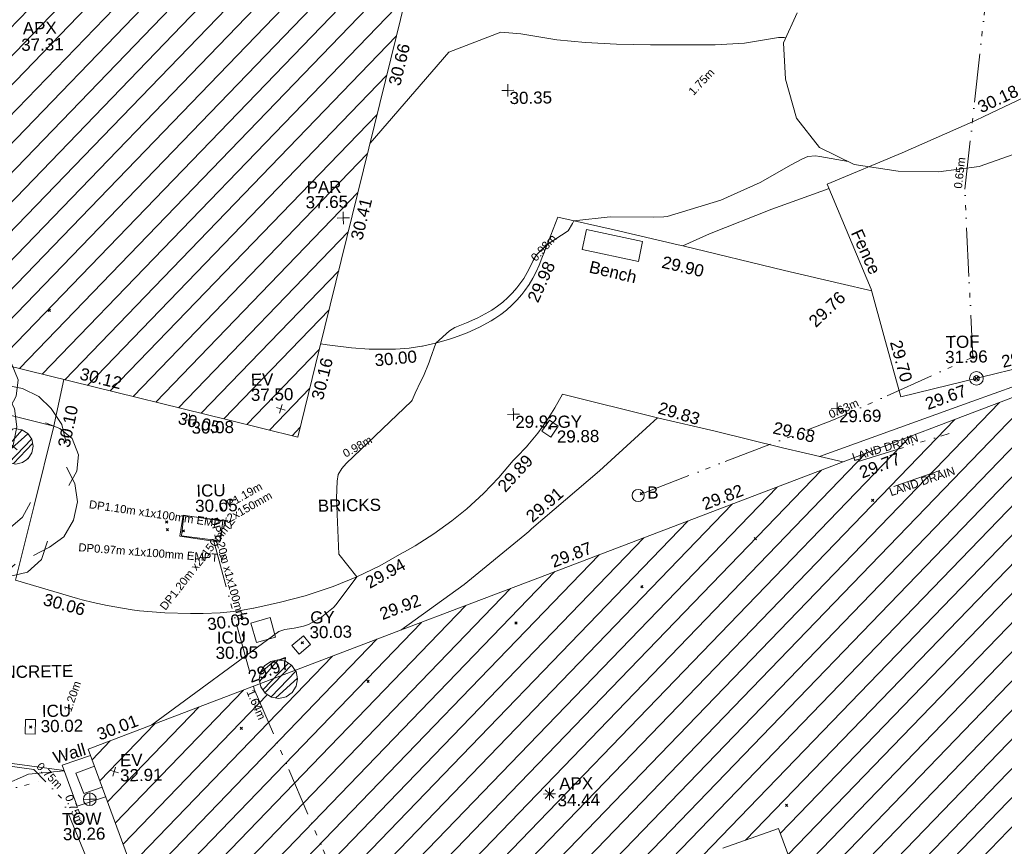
# Model space of a CAD drawing. Header units: millimetres. Extents: x -287732 to 520720, y -88450 to 287754.
# Tile 354 of 383: x 360209 to 390622, y 137820 to 163332. Entities that reach past the tile are written whole.
import ezdxf

# ---------------------------------------------------------------- set-up
doc = ezdxf.new("R2010")
doc.units = ezdxf.units.MM
for name, pattern in [('IMPORT-HIDDEN2 _3_', [4762.5, 3175, -1587.5]), ('IMPORT-UG_DRAINAGE_UNIDENTIFIED_QLB2 _2_', [2700, 1500, -300.0000000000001, 0, -250, 150, -300.0000000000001, 0, -200]), ('IMPORT-UG_ELEC_LV_QLB2 _2_', [2700, 1500, -300.0000000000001, 0, -250, 150, -300.0000000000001, 0, -200]), ('IMPORT-UG_ELEC_STREET LIGHTING_QLB2 _2_', [2700, 1500, -300.0000000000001, 0, -250, 150, -300.0000000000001, 0, -200])]:
    doc.linetypes.add(name, pattern=pattern)
for name, color, linetype, lineweight, true_color in [('00__TOPO__TOP_OF_FENCE_SYMBOL', 7, 'Continuous', 9, 0x666666), ('00_TOPO_APEX_BUILDING', 7, 'Continuous', 9, 0x666666), ('00_TOPO_EAVE', 7, 'Continuous', 9, 0x666666), ('00_TOPO_FURN_BOLLARD', 7, 'Continuous', 9, 0x666666), ('00_TOPO_TOP_OF_WALL', 7, 'Continuous', 9, 0x666666), ('00_TOPO_TREE', 7, 'Continuous', 9, 0x666666), ('00_UAV_APEX_BUILDING', 7, 'Continuous', 9, 0x666666), ('00_UAV_BUILDING_HATCH', 7, 'Continuous', 9, 0x999999), ('00_UAV_BUILDING_OUTLINE', 5, 'Continuous', 9, 0x0000ff), ('00_UAV_CONCRETE', 9, 'Continuous', 9, 0x808080), ('00_UAV_EAVE', 7, 'Continuous', 9, 0x666666), ('00_UAV_FENCE', 7, 'Continuous', 9, 0x264c2f), ('00_UAV_FURN_BENCH', 7, 'Continuous', 9, 0x999999), ('00_UAV_FURN_BOLLARD', 7, 'Continuous', 9, 0xff9f7f), ('00_UAV_LEVEL_SPOT', 7, 'Continuous', 9, 0x666666), ('00_UAV_PARAPET', 7, 'Continuous', 9, 0x666666), ('00_UAV_SERV_GULLY', 7, 'Continuous', 9, 0x5252a5), ('00_UAV_SERV_IC', 5, 'Continuous', 9, 0x0000ff), ('00_UAV_SLOPE_TOP', 40, 'Continuous', 9, 0xffbf00), ('00_UAV_TOP_OF_FENCE', 6, 'Continuous', 9, 0xff00ff), ('00_UAV_TOP_OF_WALL', 7, 'Continuous', 9, 0x666666), ('00_UAV_TREE_LINE', 7, 'Continuous', 9, 0x52a552), ('00_UAV_WALL', 7, 'Continuous', 9, 0x7c00a5), ('01_DTM_CONTOUR_MJR', 7, 'Continuous', 9, 0x7f3f00), ('01_DTM_CONTOUR_MNR', 7, 'Continuous', 9, 0xa5a552), ('12333-PUM-2D-U-0001-C01 - Rev2_REVIT IMPORT_dwg', 7, 'Continuous', 9, 0x767676), ('PUM-CHAMBER EXTENTS', 6, 'IMPORT-HIDDEN2 _3_', 9, 0xff00ff), ('PUM-ELECTRIC-LV-QLB2', 1, 'IMPORT-UG_ELEC_LV_QLB2 _2_', 9, 0xff0000), ('PUM-ELECTRIC-MH', 1, 'Continuous', 9, 0xff0000), ('PUM-ELECTRIC-SL-QLB2', 7, 'IMPORT-UG_ELEC_STREET LIGHTING_QLB2 _2_', 9, 0xff7f7f), ('PUM-UNIDENTIFIED-QLB2', 150, 'IMPORT-UG_DRAINAGE_UNIDENTIFIED_QLB2 _2_', 9, 0x007fff)]:
    doc.layers.add(name, color=color, linetype=linetype, lineweight=lineweight, true_color=true_color)
for name, color, linetype, lineweight in [('00_UAV_DRIVE_WAY', 7, 'Continuous', 9), ('00_UAV_SURFACE', 7, 'Continuous', 9), ('00_UAV_SURVEY_TEXT', 7, 'Continuous', 9), ('GEN-TEXT', 7, 'Continuous', 9)]:
    doc.layers.add(name, color=color, linetype=linetype, lineweight=lineweight)
doc.styles.add('Arial_1', font='arial.ttf', dxfattribs={"height": 250})
doc.styles.add('Swis721 Lt BT_2', font='swissl.ttf', dxfattribs={"height": 375})
pattern_1 = [(45, (-533641079.65, -725615854.3560001), (-265.1650429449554, 265.1650429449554), []), (45, (-533640902.873, -725615854.3560001), (-265.1650429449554, 265.1650429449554), [])]
pattern_2 = [(45, (0, 0), (-441.9417382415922, 441.9417382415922), [])]

# ---------------------------------------------------------------- blocks, each defined once
blk = doc.blocks.new('12333-PUM-2D-U-0001-C01 - Rev2_REVIT IMPORT_dwg_CONIFEROUS_TREE-2077251-Site Location Plan Proposed')
at = {"layer": '00_TOPO_TREE', "color": 254, "true_color": 0xcccccc, "flags": 128}
for points in [[(-1889.403682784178, 1545.875740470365), (-1717.639711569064, 2118.422311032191), (-1316.857112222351, 2519.204910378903), (-744.3105416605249, 2748.223538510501), (-171.763971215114, 2690.968881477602), (343.5279423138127, 2347.440939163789)], [(-343.5279423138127, 2461.950253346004), (114.5093140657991, 2633.714224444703), (687.0558846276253, 2690.968881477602), (1202.347798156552, 2576.459567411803), (1660.385054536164, 2347.440939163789), (2003.912996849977, 2003.912996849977), (2290.18628213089, 1545.875740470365), (2404.695596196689, 1030.583826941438)], [(-2404.695596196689, -801.5651986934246), (-2690.968881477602, -286.2732852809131), (-2805.478195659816, 286.2732852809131), (-2690.968881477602, 916.0745128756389), (-2347.440939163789, 1431.36642628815), (-1889.403682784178, 1774.894368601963), (-1316.857112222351, 1946.658339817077)], [(1832.149025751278, 1603.130397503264), (2232.93162509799, 1431.36642628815), (2576.459567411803, 1145.093141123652), (2748.223538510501, 687.0558846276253), (2690.968881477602, 229.0186282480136), (2461.950253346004, -171.763971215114)], [(229.0186282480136, 1316.857112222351), (687.0558846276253, 1145.093141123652), (1030.583826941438, 858.8198558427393)], [(2404.695596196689, 343.5279423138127), (2633.714224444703, -114.5093140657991), (2690.968881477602, -629.8012275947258), (2576.459567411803, -1145.093141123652), (2290.18628213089, -1603.130397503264), (1889.403682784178, -1889.403682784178), (1431.36642628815, -2118.422311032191)], [(-744.3105416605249, -858.8198558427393), (-1087.838483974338, -400.7825993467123), (-1145.093141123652, 114.5093140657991)], [(-1259.602455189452, -2061.167653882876), (-1832.149025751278, -2003.912996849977), (-2290.18628213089, -1717.639711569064), (-2576.459567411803, -1259.602455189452), (-2633.714224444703, -744.3105416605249), (-2461.950253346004, -229.0186282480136)], [(1374.111769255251, -629.8012275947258), (1145.093141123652, -1030.583826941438), (801.5651986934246, -1316.857112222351)], [(916.0745128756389, -2347.440939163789), (572.5465705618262, -2633.714224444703), (114.5093140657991, -2805.478195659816), (-343.5279423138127, -2862.732852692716), (-801.5651986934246, -2805.478195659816), (-1259.602455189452, -2576.459567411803), (-1603.130397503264, -2290.18628213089), (-1832.149025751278, -1889.403682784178)], [(1832.149025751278, -1717.639711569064), (1660.385054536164, -2232.93162509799), (1259.602455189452, -2576.459567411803), (744.3105416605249, -2690.968881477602), (229.0186282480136, -2461.950253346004)]]:
    blk.add_lwpolyline(points, dxfattribs=at)
at = {"layer": '00_TOPO_TREE', "color": 254, "true_color": 0xcccccc}
blk.add_circle((0, 0), 176.6246020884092, dxfattribs=at)
blk = doc.blocks.new('12333-PUM-2D-U-0001-C01 - Rev2_REVIT IMPORT_dwg_MSL_Apex_SYM-2077252-Site Location Plan Proposed')
at = {"layer": '00_TOPO_APEX_BUILDING', "color": 254, "true_color": 0xcccccc, "flags": 128}
for points in [[(0, -500.8627267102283), (0, 0), (-500.8627267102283, 0)], [(354.163430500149, 354.1634305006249), (0, 0), (-354.1634305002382, 354.1634305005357)], [(354.1634305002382, -354.1634305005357), (0, 0), (-354.163430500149, -354.1634305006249)], [(500.8627267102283, 0), (0, 0), (0, 500.8627267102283)]]:
    blk.add_lwpolyline(points, dxfattribs=at)
blk = doc.blocks.new('12333-PUM-2D-U-0001-C01 - Rev2_REVIT IMPORT_dwg_MSL_Eaves_SYM_1-V82-Site Location Plan Proposed')
at = {"layer": '00_TOPO_EAVE', "color": 254, "true_color": 0xcccccc}
for p, q in [((356.5791934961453, -116.0873754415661), (-356.5791934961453, 116.0873754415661)), ((-116.0873754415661, -356.5791934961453), (116.0873754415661, 356.5791934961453))]:
    blk.add_line(p, q, dxfattribs=at)
blk = doc.blocks.new('12333-PUM-2D-U-0001-C01 - Rev2_REVIT IMPORT_dwg_MSL_Bollard_2-2077239-Site Location Plan Proposed')
at = {"layer": '00_TOPO_FURN_BOLLARD', "color": 254, "true_color": 0xcccccc}
blk.add_circle((0, 0), 62.50000000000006, dxfattribs=at)
blk = doc.blocks.new('12333-PUM-2D-U-0001-C01 - Rev2_REVIT IMPORT_dwg_MSL_Parapet_SYM-V122-Site Location Plan Proposed')
at = {"layer": '00_UAV_PARAPET', "color": 254, "true_color": 0xcccccc, "flags": 128}
for points in [[(0, -500.0000000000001), (0, 0), (-500.0000000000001, 0)], [(500.0000000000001, 0), (0, 0), (0, 500.0000000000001)]]:
    blk.add_lwpolyline(points, dxfattribs=at)
blk = doc.blocks.new('12333-PUM-2D-U-0001-C01 - Rev2_REVIT IMPORT_dwg_MSL_Node_LineworkTOF-2077248-Site Location Plan Proposed')
at = {"layer": '00__TOPO__TOP_OF_FENCE_SYMBOL', "color": 254, "true_color": 0xcccccc, "flags": 128}
for points in [[(165.3591892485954, 165.3591892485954), (0, 0), (-165.3591892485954, 165.3591892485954)], [(165.3591892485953, -165.3591892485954), (0, 0), (-165.3591892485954, -165.3591892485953)]]:
    blk.add_lwpolyline(points, dxfattribs=at)
at = {"layer": '00__TOPO__TOP_OF_FENCE_SYMBOL', "color": 254, "true_color": 0xcccccc}
for radius in [562.5594001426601, 233.853208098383]:
    blk.add_circle((0, 0), radius, dxfattribs=at)
blk = doc.blocks.new('12333-PUM-2D-U-0001-C01 - Rev2_REVIT IMPORT_dwg_TOW-2077249-Site Location Plan Proposed')
at = {"layer": '00_TOPO_TOP_OF_WALL', "color": 254, "true_color": 0xcccccc, "flags": 128}
for points in [[(0, 525.0554400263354), (0, 0), (-525.0554401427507, 0)], [(525.0554401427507, 0), (0, 0), (0, -525.0554400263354)]]:
    blk.add_lwpolyline(points, dxfattribs=at)
at = {"layer": '00_TOPO_TOP_OF_WALL', "color": 254, "true_color": 0xcccccc}
blk.add_circle((0, 0), 525.0554401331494, dxfattribs=at)
blk = doc.blocks.new('12333-PUM-2D-U-0001-C01 - Rev2_REVIT IMPORT_dwg_UAV-2077255-Site Location Plan Proposed')
at = {"layer": '00_UAV_LEVEL_SPOT', "color": 254, "true_color": 0xcccccc, "flags": 128}
for points in [[(0, -500.0000000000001), (0, 0), (-500.0000000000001, 0)], [(500.0000000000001, 0), (0, 0), (0, 500.0000000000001)]]:
    blk.add_lwpolyline(points, dxfattribs=at)
blk = doc.blocks.new('12333-PUM-2D-U-0001-C01 - Rev2_REVIT IMPORT_dwg_MGS62954_T2_Galway_ITM_3d_Rev1-2077680-Site Location Plan Proposed')
at = {"layer": '00_UAV_BUILDING_HATCH', "true_color": 0xcccccc}
h = blk.add_hatch(dxfattribs=at)
h.set_pattern_fill('FP_1', color=254, style=0, pattern_type=2)
h.set_pattern_definition(pattern_2)
h.paths.add_polyline_path([(534273331.0839257, 725699413.308508), (534277278.0839257, 725714344.3085079), (534273552.7550198, 725715384.7219439), (534278107.7966213, 725729661.4495255), (534289916.7966213, 725729648.4495255), (534289758.7966213, 725730785.4495256), (534295105.895538, 725732008.9646726), (534299533.3955734, 725732012.6897947), (534299525.8615052, 725732274.3540393), (534303017.6669321, 725732237.6943834), (534303145.8580775, 725742131.6227318), (534297043.3569099, 725742233.1048254), (534282146.4326756, 725742249.4868032), (534282149.6354219, 725743193.6412102), (534265261.1107915, 725743195.2464387), (534265304.8585889, 725737414.824915), (534261265.5081948, 725737413.3337196), (534259042.3072209, 725729051.2211075), (534251896.866097, 725705079.4298507), (534273323.2049378, 725699415.3913133)])
h = blk.add_hatch(dxfattribs=at)
h.set_pattern_fill('FP_1', color=254, style=0, pattern_type=2)
h.set_pattern_definition(pattern_2)
h.paths.add_polyline_path([(534258130.3624687, 725648483.3139626), (534277656.3624687, 725655386.3139625), (534278388.3624688, 725653331.3139626), (534295255.4606528, 725659853.8927271), (534294221.4606529, 725663214.8927271), (534296151.4606528, 725663830.8927269), (534296560.4606526, 725662667.892727), (534309422.4606529, 725667184.8927269), (534307379.4606528, 725673087.8927273), (534303370.4606528, 725671653.8927271), (534300995.586905, 725678397.3035645), (534310510.4335188, 725681741.4081918), (534314220.586905, 725671576.3035644), (534326500.586905, 725675858.3035647), (534324518.5869049, 725681362.3035645), (534326113.5869048, 725681952.3035647), (534324160.5869049, 725687672.3035647), (534318720.5869049, 725685739.3035644), (534311382.586905, 725706099.3035647), (534306310.3243251, 725704323.4114221), (534306355.1088055, 725704192.7557819), (534273124.3649247, 725692215.3564034), (534273147.722073, 725692180.3999606), (534273192.9489231, 725691953.0292308), (534273147.722073, 725691725.658501), (534273018.9269006, 725691532.9029037), (534272826.1713033, 725691404.1077313), (534272598.8005735, 725691358.8808813), (534272359.2318197, 725691412.2581903), (534272168.7586477, 725691547.7426457), (534272046.0540514, 725691744.888188), (534272030.8694313, 725691821.2264287), (534266685.9286339, 725689894.7426035), (534268524.939883, 725684612.5737506), (534268047.928634, 725684437.7426035), (534269413.1688387, 725680562.3524156), (534277645.4188779, 725683533.3784789), (534277949.5529159, 725682690.6704743), (534281834.7170621, 725684092.8295298), (534281561.9286339, 725684932.7426034), (534287959.928634, 725687070.7426035), (534294707.928634, 725667896.7426035), (534289312.3624687, 725665760.3139626), (534287625.3624685, 725670664.3139626), (534264563.3624688, 725662495.3139625), (534260945.3624687, 725672663.3139623), (534250837.3624687, 725669091.3139625), (534258126.7857321, 725648493.4208305)])
h.paths.add_polyline_path([(534297904.586905, 725687834.3035645), (534296489.5869049, 725693151.3035643), (534301799.586905, 725695024.3035644), (534303779.5869048, 725689436.3035645), (534301175.8806049, 725688726.3227148)])
at = {"layer": '00_UAV_BUILDING_OUTLINE', "color": 254, "true_color": 0xcccccc, "flags": 128}
for points in [[(534295105.8955379, 725732008.9646724), (534290231.8739411, 725730893.6983675), (534289758.7966211, 725730785.4495255), (534289916.7966211, 725729648.4495255), (534286550.0298612, 725729652.1558484), (534281550.0340382, 725729657.6601204), (534278107.7966212, 725729661.4495254), (534277634.3144239, 725728177.4287553), (534276114.5607833, 725723414.1113995), (534274594.8071429, 725718650.7940435), (534273549.7966211, 725715375.4495255), (534275053.7316561, 725714959.5027444), (534277278.0839255, 725714344.3085077), (534276591.476836, 725711746.9610398), (534275315.2100509, 725706919.0057912), (534274038.943266, 725702091.050543), (534273331.0839256, 725699413.3085078), (534271178.3829969, 725699982.3735783), (534266344.8419868, 725701260.1169554), (534261511.3009768, 725702537.8603327)], [(534289015.4598486, 725684071.5197952), (534287959.9286339, 725687070.7426034), (534286233.9834566, 725686493.9888072)], [(534268264.8593303, 725685359.5998467), (534266685.9286339, 725689894.7426034), (534266853.7554688, 725689955.2326434), (534271557.3237688, 725691650.5457618), (534276260.8920689, 725693345.8588804), (534280964.4603691, 725695041.1719985), (534285668.0286691, 725696736.485117), (534290371.5969692, 725698431.7982354), (534295075.1652696, 725700127.1113536), (534299778.7335694, 725701822.4244721)]]:
    blk.add_lwpolyline(points, dxfattribs=at)
at = {"layer": '00_UAV_CONCRETE', "color": 254, "true_color": 0xcccccc, "flags": 128}
for points in [[(534289870.0622385, 725706796.7566099), (534288091.929208, 725706191.3040904), (534286155.9292079, 725705463.3040905), (534285322.929208, 725705106.3040904), (534285180.7887197, 725705142.3273786), (534283211.9292079, 725705641.3040904), (534281477.929208, 725706056.3040904), (534281027.6782404, 725704961.5933237), (534280960.929208, 725704799.3040904), (534280878.515321, 725704590.1577483), (534280783.1316512, 725704386.5989197), (534280675.1546349, 725704189.4309582), (534280555.0104079, 725703999.4319954), (534280423.1731244, 725703817.3518708), (534280321.9292079, 725703692.3040905), (534280171.2671362, 725703525.4653021), (534280010.4264675, 725703368.4158818), (534279840.0419664, 725703221.7756317), (534279660.7860628, 725703086.123274), (534279473.3661977, 725702961.9941666), (534279367.929208, 725702899.3040905), (534278996.509034, 725702708.927482), (534278613.8679265, 725702542.248204), (534278221.5159952, 725702399.9240633), (534278039.9292079, 725702343.3040904), (534277636.2180095, 725702237.4104309), (534277226.6543251, 725702157.0749642), (534277211.1504017, 725702155.0344915), (534276812.8545153, 725702102.6147377), (534276396.4516591, 725702074.2446811), (534276335.929208, 725702072.3040905), (534275581.9416204, 725702093.2308723), (534275033.929208, 725702138.3040905), (534274286.6549941, 725702240.8538927), (534274092.9292081, 725702275.3040904)], [(534265798.9292081, 725699877.3040903), (534262098.4221718, 725700869.549984), (534260969.7218868, 725701172.197219), (534258884.1103302, 725701731.4285573), (534256140.5145654, 725702467.0903478), (534255281.7996789, 725702697.3442862)], [(534276402.027673, 725693396.7285659), (534278382.9292079, 725694774.3040904), (534280289.6459568, 725696274.5919224), (534280412.3961964, 725696378.3291963), (534280499.9292082, 725696452.3040905), (534282627.9292079, 725698214.3040905), (534284220.7658093, 725699616.0353649), (534284444.9292079, 725699813.3040905), (534286216.9292079, 725699376.3040906), (534288290.9292079, 725698816.3040904), (534288995.3557902, 725698640.6125948), (534290151.1548377, 725698352.343997)]]:
    blk.add_lwpolyline(points, dxfattribs=at)
at = {"layer": '00_UAV_DRIVE_WAY', "color": 254, "true_color": 0xcccccc, "flags": 128}
for points in [[(534264533.929208, 725695154.3040904), (534265148.037927, 725697447.1384618), (534265798.9292081, 725699877.3040903), (534265823.5932298, 725699984.8949404), (534266129.0035199, 725701317.173712)], [(534262417.0919543, 725689816.0101571), (534264328.8540242, 725689492.3761246), (534265930.8027402, 725689255.6161238)]]:
    blk.add_lwpolyline(points, dxfattribs=at)
at = {"layer": '00_UAV_FENCE', "color": 254, "true_color": 0xcccccc, "flags": 128}
for points in [[(534289813.929208, 725706937.3040905), (534292141.9294999, 725707857.3040003), (534294430.4932371, 725708822.9881499), (534294691.9294999, 725708933.3040003), (534295937.9294999, 725709502.304)], [(534289813.929208, 725706937.3040905), (534291119.9292081, 725703667.3040904), (534291484.9384701, 725702236.8623883), (534291970.929208, 725700332.3040906), (534294931.0928358, 725700997.1873238), (534296204.929208, 725701283.3040906), (534297411.4370082, 725700969.1767548)]]:
    blk.add_lwpolyline(points, dxfattribs=at)
at = {"layer": '00_UAV_FURN_BENCH', "color": 254, "true_color": 0xcccccc, "flags": 128}
blk.add_lwpolyline([(534283940.9295, 725704646.3040001), (534282207.9295, 725705047.304), (534282351.395175, 725705667.319), (534284084.3951749, 725705266.3189999)], close=True, dxfattribs=at)
at = {"layer": '00_UAV_SERV_GULLY', "color": 254, "true_color": 0xcccccc, "flags": 128}
for points in [[(534280872.929208, 725699465.3040904), (534281107.929208, 725699795.3040905), (534281373.7289, 725699606.0224916), (534281138.7289, 725699276.0224913)], [(534273034.7763031, 725692988.8913503), (534273398.7763031, 725693276.8913503), (534273613.0978919, 725693006.0126753), (534273249.0978919, 725692718.0126754)]]:
    blk.add_lwpolyline(points, close=True, dxfattribs=at)
at = {"layer": '00_UAV_SERV_IC', "color": 254, "true_color": 0xcccccc, "flags": 128}
for points in [[(534269745.9292079, 725697070.3040904), (534270970.929208, 725696862.3040905), (534270860.1406696, 725696209.823516), (534269635.1406696, 725696417.823516)], [(534271780.7763031, 725693697.8913503), (534272373.7763031, 725693856.8913504), (534272535.1478562, 725693255.0465018), (534271942.1478562, 725693096.0465014)], [(534264747.929208, 725690403.3040904), (534264765.9292079, 725690847.3040904), (534265075.5296974, 725690834.7527193), (534265057.5296974, 725690390.7527193)]]:
    blk.add_lwpolyline(points, close=True, dxfattribs=at)
at = {"layer": '00_UAV_SLOPE_TOP', "color": 254, "true_color": 0xcccccc, "flags": 128}
blk.add_lwpolyline([(534289433.5648794, 725698531.3185786), (534294165.6199035, 725700146.1408241), (534296938.3668463, 725701092.3456804)], dxfattribs=at)
at = {"layer": '00_UAV_SURFACE', "color": 254, "true_color": 0xcccccc, "flags": 128}
for points in [[(534285322.929208, 725705106.3040904), (534288444.9292079, 725704290.3040906), (534290163.2034585, 725703861.2089845), (534291132.1970029, 725703619.2275969)], [(534284444.9292079, 725699813.3040905), (534281529.9292079, 725700600.3040904), (534281286.2611814, 725700177.4595203), (534281016.5233477, 725699770.7493794), (534280743.9292079, 725699409.3040905), (534280427.0286641, 725699038.1630352), (534280383.0317054, 725698992.7498235), (534280087.4493114, 725698687.6526917), (534279966.9292079, 725698573.3040905), (534279513.6420758, 725698056.2000824), (534279028.7801725, 725697568.5785955), (534278514.2570271, 725697112.3640491), (534278043.9292082, 725696742.3040905), (534277479.4672358, 725696349.5593117), (534276891.4584513, 725695993.0323856), (534276563.548181, 725695817.1540583), (534276479.929208, 725695772.3040904), (534275789.4606311, 725695398.4653571), (534275076.881008, 725695068.7191898), (534274345.0025648, 725694784.366946), (534274217.9292081, 725694740.3040904), (534273467.1243553, 725694510.5339284), (534272703.3736568, 725694328.3605922), (534272379.929208, 725694266.3040905), (534271877.6491851, 725694156.891429), (534271869.1756926, 725694155.0456312), (534271352.4440563, 725694076.0771935), (534270831.7736023, 725694029.7104299), (534270309.2191796, 725694016.1283289), (534270283.9292079, 725694016.3040904), (534269920.9292079, 725694027.3040904), (534269130.2429026, 725694059.1930921), (534268343.1191627, 725694140.6667718), (534268123.929208, 725694172.3040904), (534267345.8934969, 725694316.7415313), (534266919.9653834, 725694423.8606551), (534266578.4623632, 725694509.7472242), (534266435.9292081, 725694551.3040904), (534264533.929208, 725695154.3040904)]]:
    blk.add_lwpolyline(points, dxfattribs=at)
at = {"layer": '00_UAV_TREE_LINE', "color": 254, "true_color": 0xcccccc, "flags": 128}
blk.add_lwpolyline([(534301649.3243248, 725711970.4114221), (534300276.3243249, 725711462.4114221), (534299430.3243249, 725710812.4114221), (534298646.324325, 725710084.4114221), (534297467.324325, 725708885.4114223), (534295956.3243249, 725707872.4114221), (534294516.3243249, 725707396.4114221), (534293261.3243249, 725707252.411422), (534292008.3243249, 725707298.411422), (534290660.3243249, 725707522.4114223), (534289591.3243249, 725708067.4114221), (534288905.3243249, 725708988.4114221), (534288588.3243248, 725710194.4114221), (534288545.3243249, 725711316.4114221), (534288975.3243248, 725712234.4114221)], dxfattribs=at)
at = {"layer": '00_UAV_WALL', "color": 254, "true_color": 0xcccccc, "flags": 128}
for points in [[(534266753.8174822, 725689699.7463194), (534265875.8540242, 725689413.3761246), (534266317.8540243, 725688144.3761247), (534266855.8540242, 725688304.3761246), (534267199.2599199, 725688420.3076146)], [(534267095.2121816, 725688719.1626234), (534266529.8540242, 725688528.3761246), (534266293.8568548, 725689166.7482934), (534266871.0469231, 725689363.0296726)]]:
    blk.add_lwpolyline(points, dxfattribs=at)
at = {"layer": '01_DTM_CONTOUR_MJR', "color": 254, "true_color": 0xcccccc, "flags": 128}
for points in [[(534290472.582684, 725707618.1262906), (534289601.6139218, 725707790.6251394), (534289467.850682, 725707809.6295168), (534289236.1995944, 725707793.1506032), (534289063.5959793, 725707732.336576), (534288715.9700555, 725707545.4745878), (534287749.6832835, 725707021.8853074), (534286523.0023285, 725706492.6182741), (534284859.7944337, 725706021.0476075), (534284750.8518333, 725706009.6212959), (534284445.1202124, 725706013.0228829), (534283097.7299909, 725706040.1418277), (534281970, 725705940.0000001), (534281928.7162164, 725705858.8513515), (534281787.5994185, 725705634.4172432), (534281130.0000001, 725705220.0000001), (534280796.9317444, 725704904.4152467), (534280688.380926, 725704733.1277169), (534280599.6991971, 725704545.7492044), (534280503.1749143, 725704365.2533073), (534280393.6930151, 725704188.94972), (534280266.4931955, 725704020.5616544), (534280173.0826002, 725703902.2140223), (534280035.3695914, 725703753.6102765), (534279886.9597123, 725703607.5144796), (534279729.8916427, 725703469.8913076), (534279564.2643968, 725703349.1866331), (534279389.5184593, 725703227.7558959), (534279296.5406851, 725703175.0816904), (534278955.2572758, 725703001.2201883), (534278595.8125334, 725702845.8187236), (534278236.1627317, 725702709.4008634), (534278066.0213273, 725702612.2231168), (534277640.0000001, 725702240), (534277460.3149307, 725701745.8371863), (534277428.0830671, 725701654.8881791), (534277240.2308991, 725701222.096409), (534277159.2037461, 725701074.9842986), (534276979.6660638, 725700707.3726654), (534276884.289963, 725700496.0576209), (534276854.4501249, 725700457.0475498), (534274803.7356972, 725698574.5702101), (534274674.1736238, 725698418.8743883), (534274555.8797861, 725698232.3289696), (534274521.4032632, 725698033.2673403), (534274494.6354318, 725697511.5495604), (534274530.0000001, 725695782.5000001), (534275080.0000001, 725695070.0000002), (534274423.1880288, 725694229.7344501), (534274342.2787795, 725694131.663072), (534273925.0953851, 725693813.5061935), (534273555.5661384, 725693625.9403656), (534273400.1478197, 725693577.7568368), (534273112.1097127, 725693523.1364748), (534272827.1924565, 725693479.1847196), (534272633.5753676, 725693420.8769207), (534268669.6099601, 725690609.7233926)], [(534265936.7964962, 725689238.4078056), (534264825.9353089, 725689153.561474), (534264030.3238961, 725688817.1423328)]]:
    blk.add_lwpolyline(points, dxfattribs=at)
at = {"layer": '01_DTM_CONTOUR_MNR', "color": 254, "true_color": 0xcccccc, "flags": 128}
blk.add_lwpolyline([(534288618.5916114, 725711472.8285594), (534288559.4820585, 725711482.7965287), (534288389.4626817, 725711487.6416798), (534287341.0526316, 725711331.0526316), (534286430.0000002, 725711295.2136753), (534285319.4444445, 725711309.4444445), (534284430.0000002, 725711323.207331), (534283377.6178599, 725711367.6178598), (534282430.0000002, 725711433.5135137), (534281543.3187774, 725711533.3187773), (534280430.0000002, 725711733.7254903), (534279812.3334561, 725711802.3334562), (534278199.5173467, 725711205.6452185), (534275719.8971414, 725708449.8856869)], dxfattribs=at)
for name, p, xscale, yscale, zscale in [('12333-PUM-2D-U-0001-C01 - Rev2_REVIT IMPORT_dwg_UAV-2077255-Site Location Plan Proposed', (534280000, 725710000.0000001), 0.375, 0.375, 0.375), ('12333-PUM-2D-U-0001-C01 - Rev2_REVIT IMPORT_dwg_MSL_Parapet_SYM-V122-Site Location Plan Proposed', (534274851.0835, 725706151.3085002), 0.375, 0.375, 0.375), ('12333-PUM-2D-U-0001-C01 - Rev2_REVIT IMPORT_dwg_CONIFEROUS_TREE-2077251-Site Location Plan Proposed', (534261695.7763031, 725700574.8913503), 1.1, 1.1, 1.1), ('12333-PUM-2D-U-0001-C01 - Rev2_REVIT IMPORT_dwg_CONIFEROUS_TREE-2077251-Site Location Plan Proposed', (534263524.776303, 725698227.8913503), 1.1, 1.1, 1.1), ('12333-PUM-2D-U-0001-C01 - Rev2_REVIT IMPORT_dwg_MSL_Node_LineworkTOF-2077248-Site Location Plan Proposed', (534294319.4712289, 725700859.8231524), 0.375, 0.375, 0.375), ('12333-PUM-2D-U-0001-C01 - Rev2_REVIT IMPORT_dwg_MSL_Eaves_SYM_1-V82-Site Location Plan Proposed', (534272824.0835, 725700298.3085002), 0.375, 0.375, 0.375), ('12333-PUM-2D-U-0001-C01 - Rev2_REVIT IMPORT_dwg_UAV-2077255-Site Location Plan Proposed', (534270000.0000001, 725700000), 0.375, 0.375, 0.375), ('12333-PUM-2D-U-0001-C01 - Rev2_REVIT IMPORT_dwg_UAV-2077255-Site Location Plan Proposed', (534280000, 725700000), 0.375, 0.375, 0.375), ('12333-PUM-2D-U-0001-C01 - Rev2_REVIT IMPORT_dwg_UAV-2077255-Site Location Plan Proposed', (534290000, 725700000), 0.375, 0.375, 0.375), ('12333-PUM-2D-U-0001-C01 - Rev2_REVIT IMPORT_dwg_MSL_Bollard_2-2077239-Site Location Plan Proposed', (534283806.9292079, 725697425.3040905), 3, 3, 3), ('12333-PUM-2D-U-0001-C01 - Rev2_REVIT IMPORT_dwg_MSL_Eaves_SYM_1-V82-Site Location Plan Proposed', (534267474.7760001, 725689187.8915001), 0.375, 0.375, 0.375), ('12333-PUM-2D-U-0001-C01 - Rev2_REVIT IMPORT_dwg_TOW-2077249-Site Location Plan Proposed', (534266709.776, 725688348.8915001), 0.375, 0.375, 0.375), ('12333-PUM-2D-U-0001-C01 - Rev2_REVIT IMPORT_dwg_MSL_Apex_SYM-2077252-Site Location Plan Proposed', (534280908.929, 725688263.7425001), 0.375, 0.375, 0.375)]:
    blk.add_blockref(name, p, dxfattribs=dict(xscale=xscale, yscale=yscale, zscale=zscale))
at = {"layer": '00_UAV_APEX_BUILDING', "char_height": 375, "attachment_point": 1, "line_spacing_factor": 1.005061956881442, "style": 'Swis721 Lt BT_2'}
for s, insert, width in [('APX', (534265057.6508175, 725712367.0907457), 1130.237340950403), ('37.31', (534264998.071278, 725711855.0843672), 1495.902363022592), ('APX', (534281214.4508175, 725688763.4907457), 1130.237340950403), ('34.44', (534281154.871278, 725688251.4843671), 1495.902363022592)]:
    blk.add_mtext(s, dxfattribs=dict(at, insert=insert, width=width))
at = {"layer": '00_UAV_BUILDING_OUTLINE', "color": 251, "true_color": 0x666666, "char_height": 375, "width": 1495.902363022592, "attachment_point": 1, "line_spacing_factor": 1.005061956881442, "style": 'Swis721 Lt BT_2'}
for s, insert, rotation in [('30.66', (534276314.3472001, 725710270.5378964), 75.19261239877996), ('30.41', (534275059.4495801, 725705525.4117541), 75.19261239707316), ('30.12', (534266692.9135948, 725701680.0520962), 345.19261239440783), ('30.16', (534273761.8136303, 725700614.6273996), 75.19261239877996), ('30.05', (534269706.7664114, 725700258.7592586), 345.19261239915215), ('29.77', (534290608.8638133, 725698179.235203), 19.820748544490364), ('29.82', (534285735.2964073, 725697287.1460071), 19.820748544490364), ('29.87', (534281031.7281072, 725695591.8328887), 19.820748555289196), ('29.92', (534275716.1781521, 725694069.4764885), 19.820748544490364), ('29.97', (534271624.5915068, 725692201.2066519), 19.820748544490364), ('30.01', (534266921.0232069, 725690505.8935336), 19.820748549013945)]:
    blk.add_mtext(s, dxfattribs=dict(at, insert=insert, rotation=rotation))
at = {"layer": '00_UAV_CONCRETE', "color": 251, "true_color": 0x666666, "char_height": 375, "width": 1495.902363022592, "attachment_point": 1, "line_spacing_factor": 1.005061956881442, "style": 'Swis721 Lt BT_2'}
for s, insert, rotation in [('29.98', (534280477.3227268, 725703567.14754), 64.29642647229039), ('29.90', (534284726.4370575, 725704812.8419496), 345.77870565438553), ('30.00', (534275726.3362953, 725701927.3459904), 4.5609921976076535), ('29.83', (534284546.7648937, 725700316.466186), 342.5865104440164), ('29.68', (534288067.3470701, 725699639.8716), 345.9955416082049), ('29.91', (534280288.4935691, 725696919.0698951), 39.69107610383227)]:
    blk.add_mtext(s, dxfattribs=dict(at, insert=insert, rotation=rotation))
at = {"layer": '00_UAV_DRIVE_WAY', "color": 251, "true_color": 0x666666, "insert": (534265905.6729897, 725699271.7176992), "char_height": 375, "width": 1495.902363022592, "attachment_point": 1, "rotation": 77.08865228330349, "line_spacing_factor": 1.005061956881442, "style": 'Swis721 Lt BT_2'}
blk.add_mtext('30.10', dxfattribs=at)
at = {"layer": '00_UAV_EAVE', "char_height": 375, "attachment_point": 1, "line_spacing_factor": 1.005061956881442, "style": 'Swis721 Lt BT_2'}
for s, insert, width in [('EV', (534271908.0336907, 725701396.2856622), 736.078940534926), ('37.50', (534271903.3652875, 725700929.5350381), 1495.902363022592), ('EV', (534267661.631793, 725689724.558824), 736.078940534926), ('32.91', (534267656.9633898, 725689257.8081998), 1495.902363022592)]:
    blk.add_mtext(s, dxfattribs=dict(at, insert=insert, width=width))
at = {"layer": '00_UAV_FENCE', "color": 251, "true_color": 0x666666, "char_height": 375, "attachment_point": 1, "line_spacing_factor": 1.005061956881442, "style": 'Swis721 Lt BT_2'}
for s, insert, width, rotation in [('30.18', (534294456.7818651, 725709377.1192468), 1495.902363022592, 24.069248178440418), ('Fence', (534290858.1171073, 725705570.2911764), 1681.10932225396, 293.41052708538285), ('29.70', (534292026.6045219, 725702117.0698471), 1495.902363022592, 284.3148269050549), ('29.67', (534295066.4859119, 725701535.1660218), 1495.902363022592, 12.659129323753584)]:
    blk.add_mtext(s, dxfattribs=dict(at, insert=insert, width=width, rotation=rotation))
at = {"layer": '00_UAV_FURN_BENCH', "color": 251, "true_color": 0x666666, "insert": (534282479.6685516, 725704703.2324628), "char_height": 375, "width": 1728.598286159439, "attachment_point": 1, "rotation": 345.75198203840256, "line_spacing_factor": 1.005061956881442, "style": 'Swis721 Lt BT_2'}
blk.add_mtext('Bench', dxfattribs=at)
at = {"layer": '00_UAV_FURN_BOLLARD', "color": 251, "true_color": 0x666666, "insert": (534284089.6875277, 725697699.5014404), "char_height": 375, "width": 398.9072968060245, "attachment_point": 1, "line_spacing_factor": 1.005061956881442, "style": 'Swis721 Lt BT_2'}
blk.add_mtext('B', dxfattribs=at)
at = {"layer": '00_UAV_LEVEL_SPOT', "char_height": 375, "width": 1495.902363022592, "attachment_point": 1, "line_spacing_factor": 1.005061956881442, "style": 'Swis721 Lt BT_2'}
for s, insert in [('30.35', (534280051.8765643, 725709949.1441547)), ('30.08', (534270051.8765643, 725699949.1441548)), ('29.92', (534280051.8765643, 725699949.1441548)), ('29.69', (534290051.8765643, 725699949.1441548))]:
    blk.add_mtext(s, dxfattribs=dict(at, insert=insert))
at = {"layer": '00_UAV_PARAPET', "char_height": 375, "attachment_point": 1, "line_spacing_factor": 1.005061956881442, "style": 'Swis721 Lt BT_2'}
for s, insert, width in [('PAR', (534273733.6991779, 725707302.6662496), 1168.228512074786), ('37.65', (534273696.4093505, 725706840.5335597), 1495.902363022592)]:
    blk.add_mtext(s, dxfattribs=dict(at, insert=insert, width=width))
at = {"layer": '00_UAV_SERV_GULLY', "color": 251, "true_color": 0x666666, "char_height": 375, "attachment_point": 1, "line_spacing_factor": 1.005061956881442, "style": 'Swis721 Lt BT_2'}
for s, insert, width in [('GY', (534281360.0210903, 725699932.341111), 821.5590755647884), ('29.88', (534281330.0399926, 725699475.5049086), 1495.902363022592), ('GY', (534273616.0288959, 725694027.0482998), 821.5590755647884), ('30.03', (534273586.0477982, 725693570.2120976), 1495.902363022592)]:
    blk.add_mtext(s, dxfattribs=dict(at, insert=insert, width=width))
at = {"layer": '00_UAV_SERV_IC', "color": 251, "true_color": 0x666666, "char_height": 375, "attachment_point": 1, "line_spacing_factor": 1.005061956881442, "style": 'Swis721 Lt BT_2'}
for s, insert, width in [('ICU', (534270165.9546275, 725698002.1565576), 1021.012723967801), ('30.05', (534270121.1264769, 725697531.7775568), 1495.902363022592), ('ICU', (534270718.0084155, 725693452.8128474), 1021.012723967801), ('30.05', (534270673.1802649, 725692982.4338465), 1495.902363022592), ('ICU', (534265277.5345775, 725691286.4096203), 1021.012723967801), ('30.02', (534265232.706427, 725690816.0306194), 1495.902363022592)]:
    blk.add_mtext(s, dxfattribs=dict(at, insert=insert, width=width))
at = {"layer": '00_UAV_SLOPE_TOP', "color": 251, "true_color": 0x666666, "insert": (534292680.3886572, 725700263.0732418), "char_height": 375, "width": 1495.902363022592, "attachment_point": 1, "rotation": 18.84229897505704, "line_spacing_factor": 1.005061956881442, "style": 'Swis721 Lt BT_2'}
blk.add_mtext('29.67', dxfattribs=at)
at = {"layer": '00_UAV_SURFACE', "color": 251, "true_color": 0x666666, "char_height": 375, "width": 1495.902363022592, "attachment_point": 1, "line_spacing_factor": 1.005061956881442, "style": 'Swis721 Lt BT_2'}
for s, insert, rotation in [('29.76', (534289130.5957194, 725702771.5773647), 42.35984313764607), ('29.89', (534279437.0556849, 725697831.0891577), 46.67461473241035), ('29.94', (534275292.4542176, 725695018.5397607), 27.980769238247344), ('30.06', (534265450.5443834, 725694735.9953358), 343.8310013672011), ('30.05', (534270408.8387457, 725693865.9613466), 7.033147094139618)]:
    blk.add_mtext(s, dxfattribs=dict(at, insert=insert, rotation=rotation))
at = {"layer": '00_UAV_SURVEY_TEXT', "color": 251, "true_color": 0x666666, "char_height": 375, "attachment_point": 1, "line_spacing_factor": 1.005061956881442, "style": 'Swis721 Lt BT_2'}
for s, insert, width in [('BRICKS', (534273909.8000001, 725697470.6296078), 2165.496754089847), ('CONCRETE', (534263326.8000001, 725692508.629608), 3286.236302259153)]:
    blk.add_mtext(s, dxfattribs=dict(at, insert=insert, width=width))
at = {"layer": '00_UAV_TOP_OF_FENCE', "color": 251, "true_color": 0x666666, "char_height": 375, "attachment_point": 1, "line_spacing_factor": 1.005061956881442, "style": 'Swis721 Lt BT_2'}
for s, insert, width in [('TOF', (534293387.1148167, 725702184.9504741), 1163.479615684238), ('31.96', (534293364.691175, 725701721.5737692), 1495.902363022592)]:
    blk.add_mtext(s, dxfattribs=dict(at, insert=insert, width=width))
at = {"layer": '00_UAV_TOP_OF_WALL', "char_height": 375, "attachment_point": 1, "line_spacing_factor": 1.005061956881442, "style": 'Swis721 Lt BT_2'}
for s, insert, width in [('TOW', (534265838.3224443, 725687936.7261318), 1343.937678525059), ('30.26', (534265860.7843516, 725687472.8782092), 1495.902363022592)]:
    blk.add_mtext(s, dxfattribs=dict(at, insert=insert, width=width))
at = {"layer": '00_UAV_WALL', "color": 251, "true_color": 0x666666, "insert": (534265563.6101658, 725689818.3088914), "char_height": 375, "width": 1130.237340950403, "attachment_point": 1, "rotation": 15.44677705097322, "line_spacing_factor": 1.005061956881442, "style": 'Swis721 Lt BT_2'}
blk.add_mtext('Wall', dxfattribs=at)
blk = doc.blocks.new('12333-PUM-2D-U-0001-C01 - Rev2_REVIT IMPORT_dwg-1620468-Site Location Plan Proposed')
at = {"layer": 'PUM-CHAMBER EXTENTS', "true_color": 0xffaaff}
h = blk.add_hatch(dxfattribs=at)
h.set_pattern_fill('FP_3', color=211, style=0, pattern_type=2)
h.set_pattern_definition(pattern_1)
h.paths.add_polyline_path([(623525.8563569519, 82879.39649960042), (623734.927380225, 82920.98331183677), (623912.1692355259, 83039.41253316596), (624030.5984568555, 83216.65438846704), (624072.1852690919, 83425.72541174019), (624030.5984568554, 83634.79643501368), (623912.169235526, 83812.03829031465), (623734.9273802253, 83930.46751164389), (623525.8563569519, 83972.05432388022), (623316.7853336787, 83930.46751164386), (623139.5434783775, 83812.03829031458), (623021.1142570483, 83634.7964350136), (622979.527444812, 83425.72541173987), (623021.1142570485, 83216.65438846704), (623139.5434783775, 83039.41253316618), (623316.7853336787, 82920.98331183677)])
h = blk.add_hatch(dxfattribs=at)
h.set_pattern_fill('FP_3', color=211, style=0, pattern_type=2)
h.set_pattern_definition(pattern_1)
h.paths.add_polyline_path([(631519.1507262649, 75504.52470243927), (631746.521456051, 75549.75155252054), (631939.2770533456, 75678.5467249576), (632068.0722257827, 75871.30232225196), (632113.299075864, 76098.67305203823), (632068.0722257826, 76326.0437818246), (631932.4797595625, 76523.34118564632), (631746.5214560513, 76647.59455155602), (631519.1507262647, 76692.82140163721), (631291.7799964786, 76647.59455155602), (631099.024399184, 76518.79937911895), (630970.2292267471, 76326.04378182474), (630925.002376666, 76098.67305203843), (630970.2292267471, 75871.30232225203), (631099.024399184, 75678.54672495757), (631291.7799964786, 75549.75155252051)])
at = {"layer": 'GEN-TEXT', "color": 253, "true_color": 0xaaaaaa}
for p, q in [((624610.9948138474, 87566.2884822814), (624681.7054919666, 87636.9991604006)), ((624681.7054919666, 87566.2884822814), (624610.9948138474, 87636.9991604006)), ((653105.9948138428, 85622.2884822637), (653176.7054919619, 85692.9991603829)), ((653176.7054919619, 85622.2884822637), (653105.9948138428, 85692.9991603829)), ((639999.9948138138, 83665.28848232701), (640070.7054919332, 83735.99916044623)), ((640070.7054919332, 83665.28848232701), (639999.9948138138, 83735.99916044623)), ((642789.9948138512, 81594.28848233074), (642860.7054919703, 81664.99916044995)), ((642860.7054919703, 81594.28848233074), (642789.9948138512, 81664.99916044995)), ((649935.9948138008, 81264.28848225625), (650006.70549192, 81334.99916037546)), ((650006.70549192, 81264.28848225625), (649935.9948138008, 81334.99916037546)), ((628116.9948137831, 80974.288482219), (628187.7054919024, 81044.99916033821)), ((628187.7054919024, 80974.288482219), (628116.9948137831, 81044.99916033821)), ((628138.9948137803, 80738.28848230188), (628209.7054918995, 80808.9991604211)), ((628209.7054918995, 80738.28848230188), (628138.9948137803, 80808.9991604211)), ((628624.9948138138, 80692.28848232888), (628695.705491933, 80762.99916044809)), ((628695.705491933, 80692.28848232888), (628624.9948138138, 80762.99916044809)), ((646288.9948138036, 80144.2884822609), (646359.7054919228, 80214.99916038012)), ((646359.7054919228, 80144.2884822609), (646288.9948138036, 80214.99916038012)), ((642757.9948138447, 78718.28848228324), (642828.7054919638, 78788.99916040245)), ((642828.7054919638, 78718.28848228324), (642757.9948138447, 78788.99916040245)), ((638850.994813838, 77668.28848223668), (638921.7054919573, 77738.99916035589)), ((638921.7054919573, 77668.28848223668), (638850.994813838, 77738.99916035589)), ((630419.9948138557, 77443.28848225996), (630490.7054919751, 77513.99916037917)), ((630490.7054919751, 77443.28848225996), (630419.9948138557, 77513.99916037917)), ((632241.9948137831, 77172.28848231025), (632312.7054919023, 77242.99916042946)), ((632312.7054919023, 77172.28848231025), (632241.9948137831, 77242.99916042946)), ((634253.9948137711, 75947.28848233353), (634324.7054918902, 76017.99916045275)), ((634324.7054918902, 75947.28848233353), (634253.9948137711, 76017.99916045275)), ((623803.9948138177, 74719.28848233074), (623874.7054919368, 74789.99916044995)), ((623874.7054919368, 74719.28848233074), (623803.9948138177, 74789.99916044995)), ((630310.9948138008, 74566.28848228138), (630381.7054919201, 74636.99916040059)), ((630381.7054919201, 74566.28848228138), (630310.9948138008, 74636.99916040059)), ((647108.9948138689, 71896.28848223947), (647179.705491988, 71966.99916035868)), ((647179.705491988, 71896.28848223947), (647108.9948138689, 71966.99916035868))]:
    blk.add_line(p, q, dxfattribs=at)
at = {"layer": 'PUM-CHAMBER EXTENTS', "color": 211, "linetype": 'Continuous', "true_color": 0xffaaff}
for p, q in [((632068.0722257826, 76326.0437818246), (632044.7150775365, 76361.00022449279)), ((632113.299075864, 76098.67305203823), (632068.0722257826, 76326.0437818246)), ((632068.0722257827, 75871.30232225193), (632113.299075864, 76098.67305203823)), ((630951.2195840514, 75966.87024982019), (630970.2292267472, 75871.3023222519)), ((630970.2292267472, 75871.3023222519), (631099.024399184, 75678.54672495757)), ((631939.2770533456, 75678.5467249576), (632068.0722257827, 75871.30232225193)), ((631099.024399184, 75678.54672495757), (631291.7799964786, 75549.75155252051)), ((631291.7799964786, 75549.75155252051), (631460.0674193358, 75516.27710287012)), ((631460.0674193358, 75516.27710287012), (631519.1507262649, 75504.52470243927)), ((631519.1507262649, 75504.52470243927), (631746.521456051, 75549.75155252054)), ((631746.521456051, 75549.75155252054), (631939.2770533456, 75678.5467249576))]:
    blk.add_line(p, q, dxfattribs=at)
at = {"layer": 'PUM-CHAMBER EXTENTS', "color": 211, "linetype": 'Continuous', "true_color": 0xffaaff, "flags": 128}
blk.add_lwpolyline([(624072.1852690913, 83425.72541174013), (624030.5984568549, 83634.79643501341), (623912.1692355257, 83812.03829031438), (623734.9273802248, 83930.46751164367), (623619.3249166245, 83953.46227136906), (623525.8563569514, 83972.05432388), (623316.7853336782, 83930.46751164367), (623139.5434783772, 83812.03829031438), (623021.1142570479, 83634.79643501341), (622979.5274448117, 83425.72541174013), (623012.9006850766, 83257.94680323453), (623021.1142570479, 83216.65438846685), (623139.5434783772, 83039.41253316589), (623316.7853336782, 82920.98331183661), (623525.8563569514, 82879.39649960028), (623734.9273802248, 82920.98331183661), (623872.2688383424, 83012.75194017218), (623912.1692355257, 83039.41253316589), (624030.5984568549, 83216.65438846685)], close=True, dxfattribs=at)
blk.add_lwpolyline([(632044.7150775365, 76361.00022449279), (631939.2770533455, 76518.79937911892), (631932.4797595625, 76523.34118564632), (631746.5214560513, 76647.59455155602), (631519.1507262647, 76692.82140163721), (631291.7799964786, 76647.59455155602), (631099.024399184, 76518.79937911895), (630970.2292267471, 76326.0437818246), (630959.4843864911, 76272.02582173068), (630925.002376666, 76098.67305203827), (630951.2195840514, 75966.87024982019)], dxfattribs=at)
at = {"layer": 'PUM-ELECTRIC-MH', "color": 21, "true_color": 0xffaaaa, "flags": 128}
blk.add_lwpolyline([(628682.3501528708, 81196.64382131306), (629885.3501528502, 81025.64382134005), (629802.350152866, 80402.64382131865), (628599.35015277, 80573.64382117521)], close=True, dxfattribs=at)
at = {"layer": 'PUM-ELECTRIC-SL-QLB2', "color": 254, "true_color": 0xffd4d4}
for p, q in [((629588.5869569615, 80433.029113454), (630746.3057475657, 75893.01289451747)), ((630746.3057475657, 75893.01289451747), (630769.3501529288, 75802.6438213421)), ((630769.3501529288, 75802.6438213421), (634339.3501528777, 67075.64382138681)), ((621632.3501529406, 72447.64382136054), (624222.3068467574, 73114.37277041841))]:
    blk.add_line(p, q, dxfattribs=at)
at = {"layer": 'PUM-ELECTRIC-SL-QLB2', "color": 254, "true_color": 0xffd4d4, "flags": 128}
for points in [[(617811.3044243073, 125798.5270841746), (617279.3501529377, 120264.6438212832), (615394.3501529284, 113901.6438213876), (614384.3501529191, 108839.6438213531), (612540.3501528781, 103167.6438213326), (611115.3501528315, 97023.64382136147), (610238.3501528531, 91065.6438213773), (612028.3501528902, 83630.64382132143), (615324.3501528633, 77935.64382137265), (617257.3501529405, 74795.64382135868), (619945.3501529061, 74064.64382132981), (623914.3501528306, 73441.64382130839), (624775.3501528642, 72526.64382138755), (627299.35015284, 66124.64382138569), (627910.3501528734, 64695.64382138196), (628666.3501529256, 63977.64382138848), (629583.350152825, 64013.64382135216), (632716.3501528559, 65371.64382135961), (634589.9866173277, 66199.09115950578)], [(642898.7272015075, 81646.85501216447), (648803.3501529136, 83799.64382131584), (653141.3501529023, 85657.64382132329), (652981.3501528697, 90800.64382136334), (654077.2370034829, 99388.89943063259)]]:
    blk.add_lwpolyline(points, dxfattribs=at)
at = {"layer": 'PUM-UNIDENTIFIED-QLB2', "color": 141, "true_color": 0xaad4ff}
for p, q in [((649509.3501529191, 82494.64382138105), (652364.3501529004, 83317.64382135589)), ((650633.3501528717, 81716.64382133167), (652344.3501528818, 82268.64382135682))]:
    blk.add_line(p, q, dxfattribs=at)
blk.add_blockref('12333-PUM-2D-U-0001-C01 - Rev2_REVIT IMPORT_dwg_MGS62954_T2_Galway_ITM_3d_Rev1-2077680-Site Location Plan Proposed', (-533641079.6498471, -725615854.3561786))
at = {"layer": 'PUM-ELECTRIC-LV-QLB2', "char_height": 250, "attachment_point": 2, "line_spacing_factor": 0.9417779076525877, "style": 'Arial_1'}
for s, insert, width, rotation in [('1.75m', (644815.0280099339, 94392.42646995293), 1160.025439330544, 45.41293540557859), ('0.98m', (639851.4587143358, 89356.70223524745), 1160.025439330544, 46.497323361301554), ('0.98m', (634024.1256173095, 83344.85761154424), 1160.025439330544, 28.545371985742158), ('DP1.19m\\Px2x150mm', (630394.6654537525, 81850.57904284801), 2038.461589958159, 28.545371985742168), ('DP1.10m x1x100mm EMPTY', (628038.0979957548, 81356.85778613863), 5438.958326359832, 350.64329201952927), ('DP1.20m x2x150mm', (628901.4020160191, 79688.82755636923), 3893.2779916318, 50.96572489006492), ('DP0.97m x1x100mm EMPTY', (627696.8112424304, 80190.82897554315), 5438.958326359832, 354.6106882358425), ('1.20m', (625026.5904960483, 75721.15172794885), 1160.025439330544, 70.36280352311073)]:
    blk.add_mtext(s, dxfattribs=dict(at, insert=insert, width=width, rotation=rotation))
at = {"layer": 'PUM-ELECTRIC-SL-QLB2', "char_height": 250, "attachment_point": 2, "line_spacing_factor": 0.9417779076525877, "style": 'Arial_1'}
for s, insert, width, rotation in [('0.65m', (652706.1298133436, 91370.63022723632), 1160.025439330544, 82.72818672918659), ('0.63m', (649071.9807616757, 84262.56868437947), 1160.025439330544, 23.185836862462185), ('DP1.20m x1x100mm', (630134.6005251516, 79569.21422927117), 3893.2779916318, 284.3057254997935), ('1.64m', (630935.9529594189, 75374.01039492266), 1160.025439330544, 292.24825672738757), ('0.75m', (624491.1358603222, 73333.68168950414), 1160.025439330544, 313.2584351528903), ('0.75m', (625265.717596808, 72227.74294942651), 1160.025439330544, 291.51692740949)]:
    blk.add_mtext(s, dxfattribs=dict(at, insert=insert, width=width, rotation=rotation))
at = {"layer": 'PUM-UNIDENTIFIED-QLB2', "char_height": 250, "width": 2522.060585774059, "attachment_point": 2, "line_spacing_factor": 0.9417779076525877, "style": 'Arial_1'}
for insert, rotation in [((650347.0314498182, 83045.11458128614), 16.080483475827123), ((651468.1583272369, 81975.28222485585), 17.88065338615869)]:
    blk.add_mtext('LAND DRAIN', dxfattribs=dict(at, insert=insert, rotation=rotation))

msp = doc.modelspace()

# ---------------------------------------------------------------- block references
at = {"layer": '12333-PUM-2D-U-0001-C01 - Rev2_REVIT IMPORT_dwg', "color": 254, "linetype": 'IMPORT-UG_ELEC_STREET LIGHTING_QLB2 _2_', "true_color": 0xffd4d4, "rotation": 0.9999999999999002}
msp.add_blockref('12333-PUM-2D-U-0001-C01 - Rev2_REVIT IMPORT_dwg-1620468-Site Location Plan Proposed', (-261895.0770586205, 55869.5817132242), dxfattribs=at)

doc.saveas('drawing.dxf')
